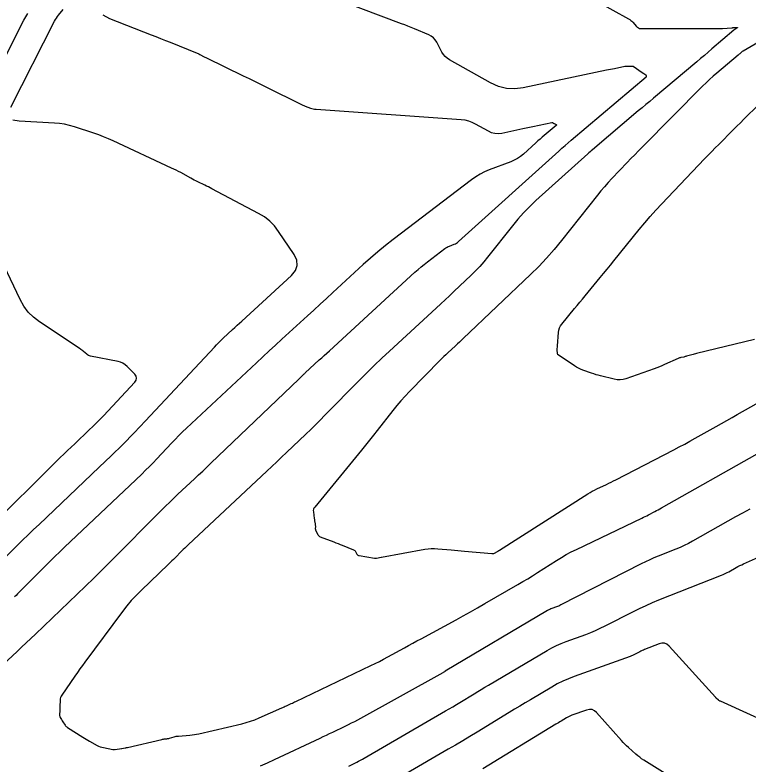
# Model space of a CAD drawing. Extents: x 1005228 to 1008882, y 1883389 to 1885754.
# Drawn here: x 1007701.9 to 1007873.1, y 1884177.9 to 1884352.9 of the extents above; entities that cross this region are included whole.
import ezdxf

# ---------------------------------------------------------------- set-up
doc = ezdxf.new("R2010")
doc.units = 0
doc.layers.add('C-ANNO-NOTE', color=7, linetype='Continuous')
doc.layers.add('S_BRIDGE', color=7, linetype='Continuous')

msp = doc.modelspace()

# ---------------------------------------------------------------- linework, layer by layer
at = {"layer": 'C-ANNO-NOTE'}
for points in [[(1007826.93, 1884362.12), (1007845.23, 1884351.95), (1007845.5, 1884351.78), (1007845.75, 1884351.6), (1007845.98, 1884351.39), (1007846.2, 1884351.16), (1007847.03, 1884350.19), (1007847.25, 1884349.98), (1007847.5, 1884349.82), (1007847.77, 1884349.73), (1007848.08, 1884349.7), (1007864.42, 1884349.7), (1007864.58, 1884349.7), (1007864.75, 1884349.7), (1007864.92, 1884349.7), (1007865.09, 1884349.7), (1007866.09, 1884349.71), (1007866.11, 1884349.71), (1007866.12, 1884349.71), (1007866.14, 1884349.71), (1007866.16, 1884349.71), (1007866.17, 1884349.71), (1007866.73, 1884349.72), (1007866.82, 1884349.72), (1007866.92, 1884349.72), (1007867.01, 1884349.73), (1007867.11, 1884349.73), (1007869.29, 1884349.89), (1007869.44, 1884349.89), (1007869.58, 1884349.9), (1007869.73, 1884349.91), (1007869.88, 1884349.91), (1007870.53, 1884349.93), (1007870.62, 1884349.92), (1007870.65, 1884349.9), (1007870.63, 1884349.87), (1007870.56, 1884349.82), (1007870.16, 1884349.58), (1007870.06, 1884349.52), (1007869.96, 1884349.46), (1007869.87, 1884349.39), (1007869.78, 1884349.31), (1007864.68, 1884344.94), (1007863.8, 1884344.19), (1007862.92, 1884343.43), (1007862.04, 1884342.69), (1007861.15, 1884341.94), (1007851.03, 1884333.43), (1007850.14, 1884332.68), (1007849.25, 1884331.94), (1007848.37, 1884331.19), (1007847.48, 1884330.44), (1007836.78, 1884321.37), (1007836.49, 1884321.13), (1007836.21, 1884320.88), (1007835.93, 1884320.64), (1007835.66, 1884320.39), (1007823.59, 1884309.49), (1007822.12, 1884308.1), (1007820.7, 1884306.66), (1007819.36, 1884305.15), (1007818.07, 1884303.59), (1007812.27, 1884296.26), (1007811.38, 1884295.18), (1007810.45, 1884294.13), (1007809.49, 1884293.11), (1007808.49, 1884292.12), (1007804.42, 1884288.25), (1007803.4, 1884287.28), (1007802.38, 1884286.32), (1007801.35, 1884285.37), (1007800.32, 1884284.41), (1007789.35, 1884274.36), (1007787.56, 1884272.7), (1007785.8, 1884271.02), (1007784.06, 1884269.31), (1007782.35, 1884267.58), (1007774.3, 1884259.36), (1007773.2, 1884258.25), (1007772.1, 1884257.14), (1007770.98, 1884256.05), (1007769.85, 1884254.96), (1007765.33, 1884250.63), (1007764.2, 1884249.55), (1007763.06, 1884248.47), (1007761.92, 1884247.4), (1007760.78, 1884246.33), (1007742.34, 1884229.08), (1007741.96, 1884228.71), (1007741.57, 1884228.35), (1007741.19, 1884227.97), (1007740.82, 1884227.6), (1007739.32, 1884226.09), (1007738.94, 1884225.71), (1007738.56, 1884225.34), (1007738.18, 1884224.97), (1007737.8, 1884224.6), (1007731.38, 1884218.47), (1007730.21, 1884217.3), (1007729.09, 1884216.08), (1007728.03, 1884214.82), (1007727.01, 1884213.52), (1007718.27, 1884201.73), (1007717.68, 1884200.92), (1007717.09, 1884200.1), (1007716.51, 1884199.28), (1007715.94, 1884198.46), (1007712.89, 1884194.02), (1007712.72, 1884193.74), (1007712.6, 1884193.45), (1007712.52, 1884193.14), (1007712.49, 1884192.82), (1007712.43, 1884191.3), (1007712.42, 1884191.07), (1007712.41, 1884190.85), (1007712.4, 1884190.63), (1007712.39, 1884190.4), (1007712.34, 1884189.37), (1007712.35, 1884189.22), (1007712.37, 1884189.07), (1007712.42, 1884188.93), (1007712.49, 1884188.8), (1007712.82, 1884188.28), (1007712.98, 1884188.02), (1007713.14, 1884187.76), (1007713.62, 1884187), (1007713.73, 1884186.84), (1007713.86, 1884186.7), (1007714.01, 1884186.57), (1007714.17, 1884186.45), (1007717.77, 1884184.21), (1007718.17, 1884183.96), (1007718.57, 1884183.72), (1007718.97, 1884183.49), (1007719.37, 1884183.25), (1007721.13, 1884182.26), (1007721.47, 1884182.08), (1007721.83, 1884181.93), (1007722.19, 1884181.82), (1007722.57, 1884181.73), (1007724.76, 1884181.33), (1007724.81, 1884181.32), (1007724.86, 1884181.31), (1007724.91, 1884181.3), (1007724.96, 1884181.29), (1007725.15, 1884181.26), (1007725.2, 1884181.26), (1007725.25, 1884181.25), (1007725.3, 1884181.26), (1007725.35, 1884181.26), (1007726.8, 1884181.49), (1007726.81, 1884181.49), (1007726.85, 1884181.5), (1007726.86, 1884181.5), (1007727.67, 1884181.67), (1007727.8, 1884181.7), (1007727.94, 1884181.73), (1007728.07, 1884181.76), (1007728.21, 1884181.79), (1007736.21, 1884183.64), (1007736.35, 1884183.67), (1007736.5, 1884183.7), (1007736.65, 1884183.73), (1007736.8, 1884183.75), (1007737.39, 1884183.82), (1007737.54, 1884183.84), (1007737.69, 1884183.86), (1007737.83, 1884183.89), (1007737.98, 1884183.93), (1007739.12, 1884184.26), (1007739.36, 1884184.32), (1007739.61, 1884184.37), (1007739.85, 1884184.41), (1007740.1, 1884184.44), (1007742.78, 1884184.66), (1007743.3, 1884184.71), (1007743.83, 1884184.78), (1007744.35, 1884184.88), (1007744.87, 1884184.99), (1007754.89, 1884187.31), (1007755.92, 1884187.58), (1007756.94, 1884187.89), (1007757.94, 1884188.25), (1007758.92, 1884188.66), (1007764.23, 1884191.01), (1007764.51, 1884191.13), (1007764.78, 1884191.25), (1007765.06, 1884191.38), (1007765.33, 1884191.51), (1007766.42, 1884192.02), (1007766.7, 1884192.15), (1007766.97, 1884192.28), (1007767.24, 1884192.41), (1007767.51, 1884192.53), (1007785.05, 1884200.88), (1007786.05, 1884201.36), (1007787.03, 1884201.86), (1007788.02, 1884202.37), (1007788.99, 1884202.9), (1007792.86, 1884205.05), (1007793.83, 1884205.59), (1007794.8, 1884206.12), (1007795.78, 1884206.65), (1007796.75, 1884207.18), (1007804.93, 1884211.61), (1007806.62, 1884212.53), (1007808.3, 1884213.46), (1007809.97, 1884214.41), (1007811.63, 1884215.36), (1007819.37, 1884219.84), (1007820.52, 1884220.51), (1007821.66, 1884221.19), (1007822.79, 1884221.89), (1007823.91, 1884222.6), (1007828.39, 1884225.46), (1007829.52, 1884226.15), (1007830.67, 1884226.81), (1007831.84, 1884227.44), (1007833.03, 1884228.03), (1007848.28, 1884235.34), (1007848.67, 1884235.53), (1007849.06, 1884235.72), (1007849.44, 1884235.91), (1007849.83, 1884236.11), (1007851.37, 1884236.9), (1007851.76, 1884237.1), (1007852.14, 1884237.3), (1007852.52, 1884237.51), (1007852.9, 1884237.72), (1007875.23, 1884250.39)], [(1007698.07, 1884200.21), (1007702.41, 1884204.21), (1007703.49, 1884205.21), (1007704.56, 1884206.22), (1007705.64, 1884207.23), (1007706.71, 1884208.25), (1007716.43, 1884217.54), (1007718.39, 1884219.43), (1007720.35, 1884221.34), (1007722.3, 1884223.26), (1007724.23, 1884225.19), (1007736.18, 1884237.21), (1007737.11, 1884238.14), (1007738.06, 1884239.07), (1007739.01, 1884239.99), (1007739.98, 1884240.9), (1007743.84, 1884244.52), (1007744.81, 1884245.42), (1007745.77, 1884246.33), (1007746.73, 1884247.24), (1007747.69, 1884248.16), (1007768.2, 1884267.77), (1007768.32, 1884267.9), (1007768.45, 1884268.02), (1007768.58, 1884268.15), (1007768.7, 1884268.27), (1007769.2, 1884268.78), (1007769.32, 1884268.91), (1007769.45, 1884269.03), (1007769.58, 1884269.15), (1007769.71, 1884269.27), (1007772.98, 1884272.27), (1007773.57, 1884272.81), (1007774.16, 1884273.35), (1007774.75, 1884273.89), (1007775.34, 1884274.43), (1007795.33, 1884292.75), (1007796.04, 1884293.38), (1007796.77, 1884294), (1007797.5, 1884294.6), (1007798.25, 1884295.19), (1007802.32, 1884298.3), (1007802.57, 1884298.47), (1007802.82, 1884298.63), (1007803.09, 1884298.76), (1007803.37, 1884298.88), (1007804.5, 1884299.31), (1007804.77, 1884299.43), (1007805.03, 1884299.57), (1007805.28, 1884299.74), (1007805.51, 1884299.93), (1007828.93, 1884321.08), (1007829.65, 1884321.73), (1007830.37, 1884322.37), (1007831.11, 1884323.01), (1007831.84, 1884323.64), (1007849.3, 1884338.42), (1007849.39, 1884338.52), (1007849.41, 1884338.61), (1007849.37, 1884338.7), (1007849.27, 1884338.78), (1007848.5, 1884339.25), (1007848.49, 1884339.26), (1007848.48, 1884339.26), (1007848.47, 1884339.27), (1007848.46, 1884339.28), (1007848.41, 1884339.31), (1007848.4, 1884339.32), (1007848.39, 1884339.32), (1007848.37, 1884339.33), (1007848.36, 1884339.34), (1007846.25, 1884340.8), (1007846.22, 1884340.82), (1007846.18, 1884340.83), (1007846.15, 1884340.84), (1007846.11, 1884340.84), (1007845.95, 1884340.85), (1007845.91, 1884340.85), (1007845.87, 1884340.86), (1007845.84, 1884340.86), (1007845.8, 1884340.86), (1007844.96, 1884340.85), (1007844.81, 1884340.85), (1007844.66, 1884340.83), (1007844.51, 1884340.82), (1007844.36, 1884340.79), (1007841.89, 1884340.31), (1007841.43, 1884340.22), (1007840.97, 1884340.12), (1007840.51, 1884340.03), (1007840.05, 1884339.93), (1007820.6, 1884335.83), (1007818.62, 1884335.59), (1007816.69, 1884335.7), (1007814.82, 1884336.17), (1007813, 1884337), (1007803.41, 1884342.38), (1007802.87, 1884342.74), (1007802.39, 1884343.16), (1007801.98, 1884343.65), (1007801.64, 1884344.2), (1007800.4, 1884346.54), (1007800.05, 1884347.09), (1007799.63, 1884347.55), (1007799.13, 1884347.93), (1007798.56, 1884348.22), (1007795.22, 1884349.6), (1007794.46, 1884349.91), (1007793.7, 1884350.22), (1007792.94, 1884350.52), (1007792.17, 1884350.82), (1007769.08, 1884359.6)], [(1007700.98, 1884331.36), (1007711.16, 1884351.41), (1007711.37, 1884351.79), (1007711.6, 1884352.15), (1007711.84, 1884352.5), (1007712.11, 1884352.83), (1007713.22, 1884354.15)], [(1007699.22, 1884342.21), (1007704, 1884351.61), (1007704.44, 1884352.42), (1007704.93, 1884353.2)], [(1007875.74, 1884346.61), (1007871.97, 1884344.44), (1007871.86, 1884344.37), (1007871.75, 1884344.3), (1007871.65, 1884344.23), (1007871.55, 1884344.14), (1007871.17, 1884343.81), (1007871.07, 1884343.73), (1007870.98, 1884343.65), (1007870.88, 1884343.57), (1007870.78, 1884343.49), (1007865.8, 1884339.3), (1007864.94, 1884338.56), (1007864.11, 1884337.81), (1007863.29, 1884337.04), (1007862.49, 1884336.24), (1007848.44, 1884322.06), (1007847.54, 1884321.14), (1007846.64, 1884320.22), (1007845.75, 1884319.3), (1007844.85, 1884318.37), (1007841.3, 1884314.65), (1007840.42, 1884313.7), (1007839.57, 1884312.74), (1007838.73, 1884311.77), (1007837.92, 1884310.77), (1007829.53, 1884300.17), (1007827.83, 1884298.09), (1007826.07, 1884296.09), (1007824.23, 1884294.14), (1007822.32, 1884292.26), (1007806.62, 1884277.31), (1007806.17, 1884276.88), (1007805.72, 1884276.45), (1007805.27, 1884276.03), (1007804.81, 1884275.61), (1007802.98, 1884273.93), (1007802.53, 1884273.51), (1007802.08, 1884273.08), (1007801.64, 1884272.65), (1007801.2, 1884272.21), (1007794.08, 1884264.93), (1007793.06, 1884263.86), (1007792.07, 1884262.77), (1007791.11, 1884261.64), (1007790.18, 1884260.49), (1007786.54, 1884255.84), (1007785.62, 1884254.68), (1007784.7, 1884253.52), (1007783.77, 1884252.37), (1007782.84, 1884251.22), (1007771.93, 1884237.92), (1007771.75, 1884237.66), (1007771.64, 1884237.39), (1007771.59, 1884237.09), (1007771.61, 1884236.78), (1007771.82, 1884235.28), (1007771.85, 1884235.07), (1007771.88, 1884234.86), (1007771.91, 1884234.66), (1007771.94, 1884234.45), (1007772.13, 1884233.29), (1007772.14, 1884233.26), (1007772.13, 1884233.22), (1007772.13, 1884233.19), (1007772.12, 1884233.15), (1007772.06, 1884233.02), (1007772.05, 1884232.99), (1007772.05, 1884232.95), (1007772.04, 1884232.92), (1007772.05, 1884232.88), (1007772.08, 1884232.68), (1007772.09, 1884232.63), (1007772.1, 1884232.59), (1007772.11, 1884232.54), (1007772.13, 1884232.5), (1007772.65, 1884231.49), (1007772.76, 1884231.32), (1007772.89, 1884231.18), (1007773.04, 1884231.06), (1007773.22, 1884230.98), (1007776.37, 1884229.76), (1007776.87, 1884229.57), (1007777.36, 1884229.38), (1007777.86, 1884229.18), (1007778.35, 1884228.99), (1007781, 1884227.94), (1007781.15, 1884227.87), (1007781.28, 1884227.77), (1007781.38, 1884227.66), (1007781.47, 1884227.52), (1007781.79, 1884226.93), (1007781.88, 1884226.79), (1007781.99, 1884226.69), (1007782.12, 1884226.62), (1007782.28, 1884226.58), (1007785.85, 1884226.01), (1007785.89, 1884226.01), (1007785.93, 1884226), (1007785.97, 1884226), (1007786.01, 1884226), (1007786.18, 1884225.99), (1007786.23, 1884225.99), (1007786.27, 1884225.99), (1007786.31, 1884226), (1007786.35, 1884226), (1007787.46, 1884226.19), (1007787.49, 1884226.19), (1007787.54, 1884226.2), (1007797.63, 1884228.06), (1007798.39, 1884228.17), (1007799.15, 1884228.23), (1007799.92, 1884228.24), (1007800.69, 1884228.19), (1007803.77, 1884227.9), (1007804.54, 1884227.82), (1007805.31, 1884227.75), (1007806.09, 1884227.68), (1007806.86, 1884227.61), (1007813.31, 1884227.05), (1007813.47, 1884227.05), (1007813.61, 1884227.07), (1007813.76, 1884227.11), (1007813.9, 1884227.17), (1007814.64, 1884227.57), (1007814.68, 1884227.59), (1007814.72, 1884227.62), (1007814.76, 1884227.64), (1007814.8, 1884227.66), (1007814.95, 1884227.75), (1007814.99, 1884227.77), (1007815.03, 1884227.79), (1007815.06, 1884227.82), (1007815.1, 1884227.84), (1007835.7, 1884240.99), (1007836.21, 1884241.31), (1007836.74, 1884241.61), (1007837.28, 1884241.9), (1007837.82, 1884242.17), (1007840.03, 1884243.22), (1007840.58, 1884243.49), (1007841.12, 1884243.76), (1007841.67, 1884244.03), (1007842.21, 1884244.31), (1007855.81, 1884251.3), (1007857.06, 1884251.95), (1007858.31, 1884252.62), (1007859.54, 1884253.29), (1007860.78, 1884253.98), (1007865.69, 1884256.77), (1007866.92, 1884257.47), (1007868.15, 1884258.16), (1007869.37, 1884258.86), (1007870.6, 1884259.56), (1007878.17, 1884263.86)], [(1007874.61, 1884277.09), (1007861.08, 1884273.79), (1007860.81, 1884273.72), (1007860.54, 1884273.65), (1007860.27, 1884273.58), (1007860, 1884273.51), (1007858.72, 1884273.14), (1007858.56, 1884273.09), (1007858.4, 1884273.05), (1007858.24, 1884273.01), (1007858.08, 1884272.97), (1007857.43, 1884272.83), (1007857.26, 1884272.78), (1007857.1, 1884272.74), (1007856.95, 1884272.68), (1007856.79, 1884272.62), (1007853.58, 1884271.19), (1007852.99, 1884270.94), (1007852.4, 1884270.69), (1007851.8, 1884270.46), (1007851.19, 1884270.24), (1007844.6, 1884267.89), (1007843.92, 1884267.7), (1007843.22, 1884267.61), (1007842.53, 1884267.63), (1007841.83, 1884267.76), (1007838.66, 1884268.55), (1007838.13, 1884268.69), (1007837.61, 1884268.84), (1007837.09, 1884269.01), (1007836.57, 1884269.19), (1007834.51, 1884269.93), (1007834.01, 1884270.13), (1007833.51, 1884270.37), (1007833.04, 1884270.63), (1007832.58, 1884270.92), (1007828.74, 1884273.49), (1007828.72, 1884273.51), (1007828.7, 1884273.53), (1007828.69, 1884273.55), (1007828.68, 1884273.58), (1007828.64, 1884273.68), (1007828.64, 1884273.71), (1007828.63, 1884273.73), (1007828.62, 1884273.76), (1007828.62, 1884273.79), (1007828.53, 1884274.67), (1007828.53, 1884274.75), (1007828.53, 1884274.82), (1007828.54, 1884274.9), (1007828.55, 1884274.97), (1007828.61, 1884275.27), (1007828.62, 1884275.35), (1007828.63, 1884275.42), (1007828.64, 1884275.5), (1007828.64, 1884275.57), (1007828.85, 1884278.72), (1007828.92, 1884279.26), (1007829.08, 1884279.76), (1007829.31, 1884280.23), (1007829.62, 1884280.67), (1007832.59, 1884284.27), (1007833.2, 1884285.01), (1007833.82, 1884285.76), (1007834.43, 1884286.5), (1007835.04, 1884287.24), (1007838.59, 1884291.55), (1007839.39, 1884292.51), (1007840.18, 1884293.48), (1007840.97, 1884294.45), (1007841.76, 1884295.42), (1007847.71, 1884302.77), (1007848.97, 1884304.31), (1007850.27, 1884305.82), (1007851.6, 1884307.3), (1007852.97, 1884308.75), (1007862.97, 1884319.23), (1007863.8, 1884320.08), (1007864.62, 1884320.94), (1007865.45, 1884321.79), (1007866.29, 1884322.63), (1007869.63, 1884326.01), (1007870.46, 1884326.85), (1007871.31, 1884327.69), (1007872.16, 1884328.52), (1007873.01, 1884329.34), (1007887.28, 1884343.1)], [(1007696.62, 1884223.17), (1007702.45, 1884228.93), (1007703.72, 1884230.18), (1007704.99, 1884231.42), (1007706.27, 1884232.65), (1007707.56, 1884233.88), (1007721.61, 1884247.2), (1007724.37, 1884249.85), (1007727.08, 1884252.53), (1007729.75, 1884255.26), (1007732.38, 1884258.03), (1007748.49, 1884275.26), (1007748.99, 1884275.8), (1007749.51, 1884276.32), (1007750.04, 1884276.84), (1007750.57, 1884277.35), (1007752.73, 1884279.37), (1007753.27, 1884279.87), (1007753.81, 1884280.37), (1007754.35, 1884280.87), (1007754.89, 1884281.37), (1007766.5, 1884292.03), (1007767.43, 1884293.15), (1007767.84, 1884294.34), (1007767.73, 1884295.6), (1007767.09, 1884296.92), (1007763.5, 1884302.32), (1007762.53, 1884303.59), (1007761.43, 1884304.72), (1007760.2, 1884305.7), (1007758.83, 1884306.52), (1007747.91, 1884312.26), (1007747.5, 1884312.47), (1007747.09, 1884312.68), (1007746.68, 1884312.89), (1007746.27, 1884313.09), (1007744.61, 1884313.89), (1007744.19, 1884314.09), (1007743.78, 1884314.3), (1007743.38, 1884314.51), (1007742.97, 1884314.73), (1007740.63, 1884316.03), (1007740.1, 1884316.31), (1007739.57, 1884316.59), (1007739.04, 1884316.86), (1007738.49, 1884317.11), (1007724.84, 1884323.46), (1007723.74, 1884323.95), (1007722.64, 1884324.41), (1007721.51, 1884324.83), (1007720.38, 1884325.22), (1007715.81, 1884326.72), (1007714.67, 1884327.06), (1007713.5, 1884327.32), (1007712.33, 1884327.5), (1007711.13, 1884327.6), (1007702.91, 1884328.02), (1007701.46, 1884328.29)], [(1007694.9, 1884232.06), (1007712.51, 1884249.47), (1007713.35, 1884250.29), (1007714.18, 1884251.11), (1007715.03, 1884251.92), (1007715.88, 1884252.72), (1007719.27, 1884255.94), (1007720.12, 1884256.75), (1007720.95, 1884257.58), (1007721.76, 1884258.41), (1007722.57, 1884259.26), (1007729.91, 1884267.11), (1007730.23, 1884267.58), (1007730.34, 1884268.04), (1007730.22, 1884268.49), (1007729.89, 1884268.95), (1007728.12, 1884270.76), (1007727.65, 1884271.17), (1007727.14, 1884271.5), (1007726.59, 1884271.75), (1007725.99, 1884271.91), (1007719.57, 1884273.17), (1007719.33, 1884273.23), (1007719.11, 1884273.32), (1007718.9, 1884273.44), (1007718.7, 1884273.6), (1007717.94, 1884274.26), (1007717.74, 1884274.42), (1007717.55, 1884274.58), (1007717.34, 1884274.72), (1007717.14, 1884274.87), (1007707.66, 1884281.18), (1007706.26, 1884282.26), (1007705.05, 1884283.48), (1007704.01, 1884284.87), (1007703.15, 1884286.4), (1007699.42, 1884294.26)], [(1007873.55, 1884237.42), (1007871.84, 1884236.53), (1007870.15, 1884235.6), (1007860.15, 1884229.94), (1007859.19, 1884229.42), (1007858.22, 1884228.93), (1007857.22, 1884228.48), (1007856.21, 1884228.06), (1007852.15, 1884226.45), (1007851.14, 1884226.04), (1007850.14, 1884225.6), (1007849.15, 1884225.14), (1007848.17, 1884224.65), (1007829.41, 1884215.05), (1007829.16, 1884214.92), (1007828.9, 1884214.81), (1007828.64, 1884214.7), (1007828.38, 1884214.6), (1007827.32, 1884214.22), (1007827.06, 1884214.12), (1007826.81, 1884214.01), (1007826.56, 1884213.88), (1007826.31, 1884213.75), (1007802.41, 1884199.56), (1007802.36, 1884199.53), (1007802.31, 1884199.5), (1007802.26, 1884199.47), (1007802.21, 1884199.44), (1007801.92, 1884199.27), (1007801.9, 1884199.26), (1007801.88, 1884199.25), (1007801.83, 1884199.23), (1007801.81, 1884199.21), (1007781.9, 1884188.18), (1007781.18, 1884187.79), (1007780.46, 1884187.41), (1007779.73, 1884187.04), (1007778.99, 1884186.69), (1007776.04, 1884185.28), (1007775.3, 1884184.93), (1007774.57, 1884184.58), (1007773.83, 1884184.23), (1007773.09, 1884183.88), (1007762.44, 1884178.89), (1007760.8, 1884178.13), (1007759.16, 1884177.37)], [(1007899.1, 1884177.79), (1007866.64, 1884192.55), (1007866.6, 1884192.57), (1007866.55, 1884192.6), (1007866.51, 1884192.62), (1007866.47, 1884192.65), (1007866.29, 1884192.76), (1007866.25, 1884192.78), (1007866.21, 1884192.81), (1007866.17, 1884192.84), (1007866.13, 1884192.88), (1007865.77, 1884193.2), (1007865.69, 1884193.27), (1007865.62, 1884193.34), (1007865.55, 1884193.41), (1007865.49, 1884193.48), (1007854.65, 1884205.44), (1007854.15, 1884205.87), (1007853.6, 1884206.1), (1007853.01, 1884206.13), (1007852.36, 1884205.97), (1007848.96, 1884204.62), (1007848.67, 1884204.5), (1007848.39, 1884204.38), (1007848.1, 1884204.25), (1007847.82, 1884204.11), (1007846.71, 1884203.54), (1007846.43, 1884203.4), (1007846.15, 1884203.27), (1007845.86, 1884203.15), (1007845.57, 1884203.04), (1007832.54, 1884198.35), (1007831.19, 1884197.83), (1007829.87, 1884197.25), (1007828.57, 1884196.6), (1007827.31, 1884195.89), (1007822.31, 1884192.92), (1007821.07, 1884192.18), (1007819.82, 1884191.43), (1007818.58, 1884190.68), (1007817.34, 1884189.93), (1007809.83, 1884185.33), (1007808.16, 1884184.32), (1007806.48, 1884183.32), (1007804.8, 1884182.32), (1007803.12, 1884181.34), (1007793.39, 1884175.71)], [(1007868.28, 1884166.6), (1007848.75, 1884178.83), (1007848.26, 1884179.15), (1007847.8, 1884179.48), (1007847.34, 1884179.84), (1007846.91, 1884180.21), (1007845.18, 1884181.75), (1007844.76, 1884182.14), (1007844.35, 1884182.54), (1007843.94, 1884182.95), (1007843.55, 1884183.38), (1007837.73, 1884189.92), (1007837.22, 1884190.36), (1007836.67, 1884190.61), (1007836.06, 1884190.66), (1007835.4, 1884190.51), (1007831.99, 1884189.29), (1007831.66, 1884189.16), (1007831.33, 1884189.01), (1007831, 1884188.85), (1007830.69, 1884188.67), (1007829.44, 1884187.93), (1007829.13, 1884187.75), (1007828.82, 1884187.56), (1007828.51, 1884187.37), (1007828.2, 1884187.18), (1007811.14, 1884176.75)]]:
    msp.add_lwpolyline(points, dxfattribs=at)
at = {"layer": 'S_BRIDGE'}
for points in [[(1007722.44, 1884352.92), (1007724.02, 1884352.03), (1007733.71, 1884348.24), (1007734.83, 1884347.8), (1007735.95, 1884347.36), (1007737.07, 1884346.92), (1007738.19, 1884346.47), (1007744.51, 1884343.91), (1007744.7, 1884343.83), (1007744.88, 1884343.75), (1007745.06, 1884343.66), (1007745.24, 1884343.57), (1007745.94, 1884343.18), (1007746.12, 1884343.08), (1007746.3, 1884342.99), (1007746.47, 1884342.9), (1007746.65, 1884342.81), (1007755.23, 1884338.68), (1007756.62, 1884338), (1007758.01, 1884337.32), (1007759.4, 1884336.64), (1007760.79, 1884335.95), (1007768.52, 1884332.09), (1007768.82, 1884331.95), (1007769.12, 1884331.82), (1007769.42, 1884331.69), (1007769.73, 1884331.57), (1007770.96, 1884331.11), (1007771.27, 1884331.01), (1007771.59, 1884330.93), (1007771.91, 1884330.87), (1007772.24, 1884330.84), (1007806.12, 1884328.44), (1007806.97, 1884328.33), (1007807.8, 1884328.13), (1007808.6, 1884327.85), (1007809.37, 1884327.47), (1007812.39, 1884325.77), (1007813.16, 1884325.42), (1007813.95, 1884325.22), (1007814.76, 1884325.17), (1007815.6, 1884325.27), (1007819.79, 1884326.16), (1007820.54, 1884326.32), (1007821.3, 1884326.48), (1007822.06, 1884326.64), (1007822.82, 1884326.8), (1007827.3, 1884327.76), (1007827.33, 1884327.76), (1007827.36, 1884327.76), (1007827.38, 1884327.75), (1007827.41, 1884327.74), (1007827.51, 1884327.67), (1007827.53, 1884327.65), (1007827.56, 1884327.64), (1007827.58, 1884327.62), (1007827.61, 1884327.61), (1007827.71, 1884327.55), (1007827.74, 1884327.54), (1007827.76, 1884327.53), (1007827.79, 1884327.51), (1007827.82, 1884327.5), (1007828.27, 1884327.28), (1007828.34, 1884327.24), (1007828.36, 1884327.19), (1007828.35, 1884327.14), (1007828.3, 1884327.08), (1007825.5, 1884324.71), (1007825.01, 1884324.29), (1007824.53, 1884323.87), (1007824.05, 1884323.45), (1007823.57, 1884323.02), (1007820.64, 1884320.37), (1007819.97, 1884319.82), (1007819.26, 1884319.34), (1007818.51, 1884318.93), (1007817.72, 1884318.59), (1007812.68, 1884316.68), (1007811.59, 1884316.22), (1007810.54, 1884315.68), (1007809.53, 1884315.07), (1007808.57, 1884314.39), (1007790.24, 1884300.39), (1007788.44, 1884298.98), (1007786.68, 1884297.54), (1007784.95, 1884296.06), (1007783.26, 1884294.54), (1007776.15, 1884288.03), (1007774.66, 1884286.67), (1007773.17, 1884285.3), (1007771.68, 1884283.94), (1007770.2, 1884282.58), (1007764.25, 1884277.12), (1007762.77, 1884275.75), (1007761.29, 1884274.38), (1007759.81, 1884273.01), (1007758.33, 1884271.63), (1007741.97, 1884256.33), (1007741.07, 1884255.47), (1007740.18, 1884254.6), (1007739.31, 1884253.71), (1007738.45, 1884252.81), (1007735.05, 1884249.17), (1007734.19, 1884248.27), (1007733.32, 1884247.38), (1007732.44, 1884246.5), (1007731.54, 1884245.64), (1007713.53, 1884228.57), (1007712.37, 1884227.47), (1007711.22, 1884226.35), (1007710.08, 1884225.23), (1007708.95, 1884224.1), (1007702.92, 1884218.03), (1007702.55, 1884217.66), (1007702.18, 1884217.3), (1007701.81, 1884216.94)], [(1007779.92, 1884177.4), (1007781.73, 1884178.32), (1007782.18, 1884178.55), (1007782.62, 1884178.79), (1007783.06, 1884179.03), (1007783.5, 1884179.29), (1007802.49, 1884190.29), (1007803.33, 1884190.78), (1007804.17, 1884191.27), (1007805, 1884191.77), (1007805.83, 1884192.28), (1007809.15, 1884194.31), (1007809.99, 1884194.81), (1007810.82, 1884195.32), (1007811.65, 1884195.82), (1007812.49, 1884196.32), (1007826.19, 1884204.45), (1007827.26, 1884205.05), (1007828.35, 1884205.6), (1007829.47, 1884206.09), (1007830.61, 1884206.53), (1007835.22, 1884208.19), (1007836.37, 1884208.63), (1007837.5, 1884209.09), (1007838.61, 1884209.6), (1007839.71, 1884210.14), (1007846.32, 1884213.52), (1007847.79, 1884214.25), (1007849.28, 1884214.95), (1007850.79, 1884215.61), (1007852.31, 1884216.23), (1007866.89, 1884221.99), (1007867.33, 1884222.18), (1007867.78, 1884222.38), (1007868.21, 1884222.6), (1007868.64, 1884222.83), (1007870.33, 1884223.79), (1007870.75, 1884224.02), (1007871.19, 1884224.25), (1007871.62, 1884224.46), (1007872.06, 1884224.66), (1007877.67, 1884227.14)]]:
    msp.add_lwpolyline(points, dxfattribs=at)

doc.saveas('drawing.dxf')
